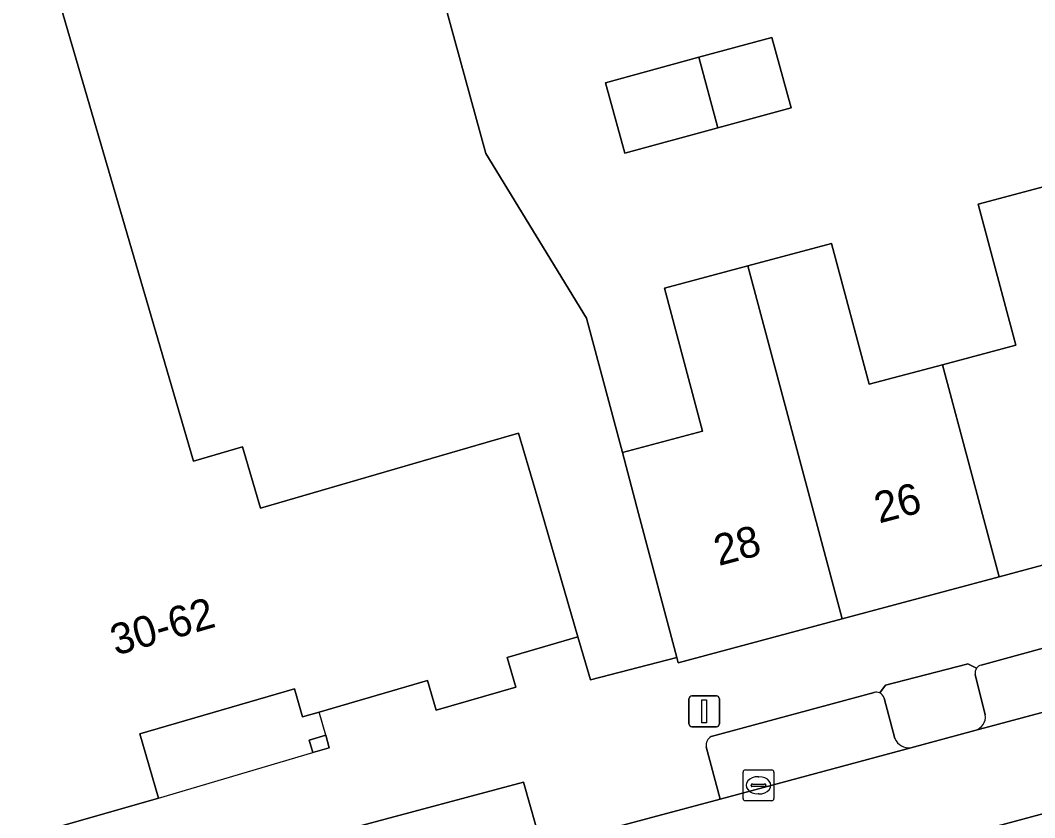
# Model space of a CAD drawing. Extents: x 159262 to 160143, y 383399 to 384319.
# Drawn here: x 159651.47 to 159684.32, y 383945.18 to 383971.01 of the extents above; entities that cross this region are included whole.
import ezdxf

# ---------------------------------------------------------------- set-up
doc = ezdxf.new("R2010")
doc.units = 0
for name, color, linetype in [('IMGEO_Erf', 7, 'Continuous'), ('IMGEO_Groenvoorziening', 7, 'Continuous'), ('IMGEO_Kolk', 7, 'Continuous'), ('IMGEO_Lichtmast', 7, 'Continuous'), ('IMGEO_Pand', 7, 'Continuous'), ('IMGEO_Pand_nummerreeks', 7, 'Continuous'), ('IMGEO_Pand_overbouw', 7, 'Continuous'), ('IMGEO_Parkeervlak_open', 7, 'Continuous'), ('IMGEO_Rijbaan_lokaal_open', 7, 'Continuous'), ('IMGEO_Voetpad_open', 7, 'Continuous')]:
    doc.layers.add(name, color=color, linetype=linetype)

msp = doc.modelspace()

# ---------------------------------------------------------------- linework, layer by layer
at = {"layer": 'IMGEO_Erf'}
msp.add_lwpolyline([(159694.64, 383993.266), (159657.934, 383998.086), (159662.19, 383982.569), (159666.545, 383966.695), (159669.804, 383961.359), (159670.967, 383957.007), (159673.563, 383957.701), (159672.326, 383962.331), (159675.033, 383963.054), (159677.74, 383963.778), (159678.958, 383959.221), (159681.333, 383959.855), (159683.709, 383960.491), (159682.49, 383965.056), (159685.284, 383965.802)], dxfattribs=at)
msp.add_lwpolyline([(159676.429, 383968.172), (159674.054, 383967.524), (159671.043, 383966.702), (159670.419, 383968.986), (159673.446, 383969.812), (159675.806, 383970.456)], close=True, dxfattribs=at)
at = {"layer": 'IMGEO_Groenvoorziening'}
for points in [[(159682.435, 383950.025), (159682.159, 383950.171), (159682.121, 383950.161), (159679.483, 383949.472), (159679.3, 383949.224)], [(159682.72, 383948.515), (159682.392, 383949.821)], [(159679.446, 383949.056), (159679.789, 383947.746)], [(159680.31, 383947.449), (159682.382, 383948.011)], [(159668.361, 383944.241), (159667.759, 383946.34), (159662.359, 383944.886), (159662.191, 383944.594)]]:
    msp.add_lwpolyline(points, dxfattribs=at)
for centre, radius, start, end in [((159682.644, 383949.875), 0.257, 144.1895, 192.0048), ((159679.182, 383948.974), 0.276, 17.2177, 64.7667), ((159682.261, 383948.458), 0.463, 285.1874, 7.1182), ((159680.263, 383947.972), 0.525, 205.5054, 275.1233)]:
    msp.add_arc(centre, radius, start, end, dxfattribs=at)
at = {"layer": 'IMGEO_Kolk'}
for p, q in [((159674.874, 383945.807), (159674.874, 383946.659)), ((159674.949, 383946.733), (159675.801, 383946.733)), ((159675.875, 383946.659), (159675.875, 383945.807)), ((159675.362, 383946.513), (159675.387, 383946.513)), ((159675.133, 383946.227), (159675.133, 383946.239)), ((159675.571, 383946.19), (159675.173, 383946.19)), ((159675.176, 383946.276), (159675.574, 383946.276)), ((159675.617, 383946.239), (159675.617, 383946.227)), ((159675.801, 383945.733), (159674.949, 383945.733)), ((159675.385, 383945.953), (159675.36, 383945.953))]:
    msp.add_line(p, q, dxfattribs=at)
for points in [[(159674.874, 383945.807), (159674.874, 383946.659)], [(159674.949, 383946.733), (159675.801, 383946.733)], [(159675.875, 383946.659), (159675.875, 383945.807)], [(159675.801, 383945.733), (159674.949, 383945.733)]]:
    msp.add_lwpolyline(points, dxfattribs=at)
for centre, radius, start, end in [((159674.951, 383946.657), 0.0765, 91.552, 178.448), ((159674.951, 383946.657), 0.0765, 91.552, 178.448), ((159675.799, 383946.657), 0.0765, 1.552, 88.448), ((159675.799, 383946.657), 0.0765, 1.552, 88.448), ((159675.173, 383946.236), 0.0403, 85.8775, 175.7526), ((159675.17, 383946.226), 0.0366, 178.938, 274.7102), ((159675.574, 383946.233), 0.043, 264.8664, 352.4533), ((159675.578, 383946.238), 0.0386, 1.7309, 96.639), ((159674.951, 383945.809), 0.0765, 181.552, 268.448), ((159674.951, 383945.809), 0.0765, 181.552, 268.448), ((159675.799, 383945.809), 0.0765, 271.552, 358.448), ((159675.799, 383945.809), 0.0765, 271.552, 358.448)]:
    msp.add_arc(centre, radius, start, end, dxfattribs=at)
for centre, major_axis, ratio, start_param, end_param in [((159675.361, 383946.233), (-0.387, 0.002), 0.722429, 4.712389, 7.853982), ((159675.386, 383946.233), (-0.39, 0.002), 0.717154, 1.570796, 4.712389)]:
    msp.add_ellipse(centre, major_axis=major_axis, ratio=ratio, start_param=start_param, end_param=end_param, dxfattribs=at)
at = {"layer": 'IMGEO_Lichtmast'}
for p, q in [((159673.12, 383948.23), (159673.12, 383949.03)), ((159673.12, 383949.03), (159673.12, 383948.23)), ((159673.22, 383949.13), (159674.01, 383949.13)), ((159674.01, 383949.13), (159673.22, 383949.13)), ((159674.11, 383949.03), (159674.11, 383948.23)), ((159674.11, 383948.23), (159674.11, 383949.03)), ((159674.01, 383948.13), (159673.22, 383948.13)), ((159673.22, 383948.13), (159674.01, 383948.13))]:
    msp.add_line(p, q, dxfattribs=at)
msp.add_lwpolyline([(159673.54, 383949.005), (159673.69, 383949.005), (159673.69, 383948.255), (159673.54, 383948.255), (159673.54, 383949.005)], dxfattribs=at)
for centre, start, end in [((159673.22, 383949.03), 90, 180), ((159673.22, 383949.03), 90, 180), ((159674.01, 383949.03), 0, 90), ((159674.01, 383949.03), 360, 90), ((159673.22, 383948.23), 180, 270), ((159673.22, 383948.23), 180, 270), ((159674.01, 383948.23), 270, 0), ((159674.01, 383948.23), 270, 0)]:
    msp.add_arc(centre, 0.1, start, end, dxfattribs=at)
at = {"layer": 'IMGEO_Pand'}
msp.add_lwpolyline([(159650.922, 383944.377), (159655.94, 383945.817), (159655.341, 383947.903), (159660.347, 383949.358), (159660.611, 383948.449), (159661.151, 383948.606), (159664.657, 383949.625), (159664.937, 383948.665), (159667.519, 383949.416), (159667.24, 383950.377), (159669.525, 383951.042), (159668.126, 383955.845), (159667.602, 383957.64), (159666.554, 383957.335), (159661.214, 383955.779), (159659.245, 383955.205), (159658.666, 383957.193), (159657.071, 383956.728), (159652.707, 383971.711), (159654.148, 383972.131), (159652.51, 383977.75), (159645.5, 383975.707)], dxfattribs=at)
for points in [[(159674.054, 383967.524), (159676.429, 383968.172), (159675.806, 383970.456), (159673.446, 383969.812)], [(159674.054, 383967.524), (159673.446, 383969.812), (159670.419, 383968.986), (159671.043, 383966.702)], [(159685.284, 383965.802), (159682.49, 383965.056), (159683.709, 383960.491), (159681.333, 383959.855), (159683.169, 383952.988), (159688.338, 383954.375)], [(159681.333, 383959.855), (159678.958, 383959.221), (159677.74, 383963.778), (159675.033, 383963.054), (159678.088, 383951.625), (159683.169, 383952.988)], [(159675.033, 383963.054), (159672.326, 383962.331), (159673.563, 383957.701), (159670.967, 383957.007), (159671.492, 383955.041), (159672.732, 383950.375), (159672.778, 383950.2), (159678.088, 383951.625)], [(159661.357, 383947.854), (159660.826, 383947.699), (159660.943, 383947.296), (159661.474, 383947.45)]]:
    msp.add_lwpolyline(points, close=True, dxfattribs=at)
at = {"layer": 'IMGEO_Pand_overbouw'}
msp.add_lwpolyline([(159661.357, 383947.854), (159661.151, 383948.606), (159660.611, 383948.449), (159660.347, 383949.358), (159655.341, 383947.903), (159655.94, 383945.817), (159660.943, 383947.296), (159660.826, 383947.699)], close=True, dxfattribs=at)
at = {"layer": 'IMGEO_Parkeervlak_open'}
for points in [[(159645.5, 383975.707), (159652.51, 383977.75), (159654.148, 383972.131), (159652.707, 383971.711), (159657.071, 383956.728), (159658.666, 383957.193), (159659.245, 383955.205), (159661.214, 383955.779), (159666.554, 383957.335), (159667.602, 383957.64), (159668.126, 383955.845), (159669.525, 383951.042), (159669.932, 383949.645), (159672.732, 383950.375), (159671.492, 383955.041), (159670.967, 383957.007), (159669.804, 383961.359), (159666.545, 383966.695), (159662.19, 383982.569), (159660.65, 383982.143), (159650.048, 383979.049)], [(159772.148, 383968.784), (159708.238, 383951.642), (159704.87, 383950.769), (159657.39, 383937.992)], [(159693.613, 383953.144), (159682.582, 383950.125)], [(159682.382, 383948.011), (159694.803, 383951.329)], [(159682.392, 383949.821), (159682.72, 383948.515)], [(159679.115, 383949.242), (159673.845, 383947.815)], [(159679.789, 383947.746), (159679.446, 383949.056)], [(159673.68, 383947.481), (159674.128, 383945.78), (159680.31, 383947.449)]]:
    msp.add_lwpolyline(points, dxfattribs=at)
for centre, radius, start, end in [((159682.644, 383949.875), 0.257, 144.1895, 192.0048), ((159682.647, 383949.871), 0.262, 104.4074, 144.0454), ((159679.182, 383948.974), 0.277, 64.8223, 104.0632), ((159679.182, 383948.974), 0.276, 17.2177, 64.7667), ((159682.261, 383948.458), 0.463, 285.1874, 7.1182), ((159674.011, 383947.525), 0.334, 119.7847, 187.6354), ((159680.263, 383947.972), 0.525, 205.5054, 275.1233)]:
    msp.add_arc(centre, radius, start, end, dxfattribs=at)
at = {"layer": 'IMGEO_Rijbaan_lokaal_open'}
msp.add_lwpolyline([(159704.87, 383950.769), (159704.042, 383953.832), (159697.567, 383952.084), (159694.803, 383951.329), (159682.382, 383948.011), (159680.31, 383947.449), (159674.128, 383945.78), (159668.361, 383944.241), (159663.225, 383942.809), (159656.586, 383941.011), (159654.383, 383940.477), (159653.212, 383940.157), (159654.011, 383937.105), (159654.068, 383937.121), (159655.205, 383937.426), (159657.39, 383937.992)], close=True, dxfattribs=at)
at = {"layer": 'IMGEO_Voetpad_open'}
for points in [[(159688.338, 383954.375), (159683.169, 383952.988), (159678.088, 383951.625), (159672.778, 383950.2), (159672.732, 383950.375), (159669.932, 383949.645), (159669.525, 383951.042), (159667.24, 383950.377), (159667.519, 383949.416), (159664.937, 383948.665), (159664.657, 383949.625), (159661.151, 383948.606), (159660.611, 383948.449), (159660.347, 383949.358), (159655.341, 383947.903), (159655.94, 383945.817), (159650.922, 383944.377), (159649.14, 383943.854), (159648.614, 383943.698), (159648.461, 383944.219), (159646.227, 383943.421)], [(159682.582, 383950.125), (159693.613, 383953.144)], [(159679.3, 383949.224), (159679.483, 383949.472), (159682.121, 383950.161), (159682.159, 383950.171), (159682.435, 383950.025)], [(159673.845, 383947.815), (159679.115, 383949.242)], [(159662.191, 383944.594), (159662.359, 383944.886), (159667.759, 383946.34), (159668.361, 383944.241), (159674.128, 383945.78), (159673.68, 383947.481)]]:
    msp.add_lwpolyline(points, dxfattribs=at)
msp.add_lwpolyline([(159661.474, 383947.45), (159660.943, 383947.296), (159660.826, 383947.699), (159661.357, 383947.854)], close=True, dxfattribs=at)
for centre, radius, start, end in [((159682.647, 383949.871), 0.262, 104.4074, 144.0454), ((159679.182, 383948.974), 0.277, 64.8223, 104.0632), ((159674.011, 383947.525), 0.334, 119.7847, 187.6354)]:
    msp.add_arc(centre, radius, start, end, dxfattribs=at)

# ---------------------------------------------------------------- texts
at = {"layer": 'IMGEO_Pand_nummerreeks'}
for s, rotation, p in [('26', 14.8625, (159679.282, 383954.711)), ('28', 14.8625, (159674.086, 383953.333)), ('30-62', 16.1746, (159654.56, 383950.428))]:
    msp.add_text(s, height=1, rotation=rotation, dxfattribs=at).set_placement(p)

doc.saveas('drawing.dxf')
